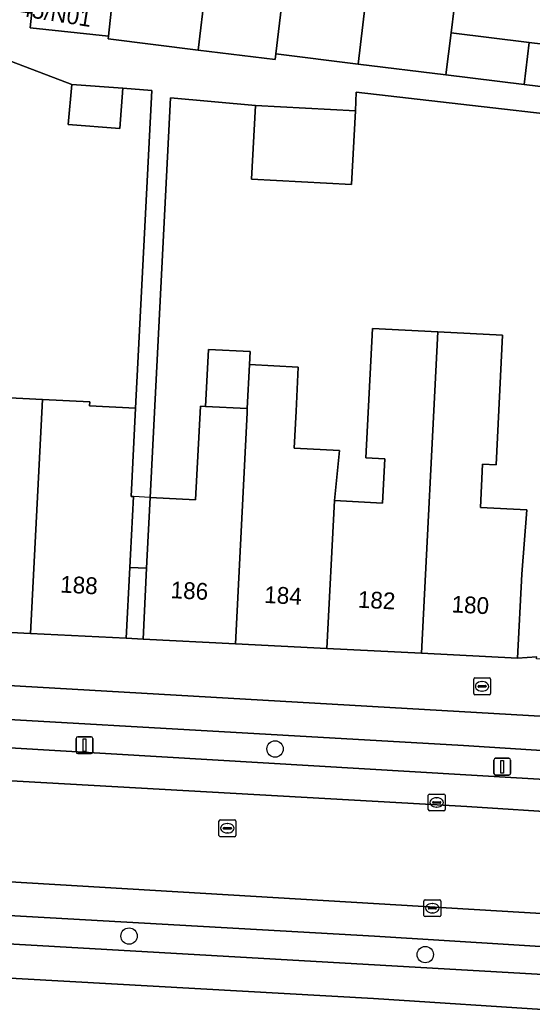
# Model space of a CAD drawing. Extents: x 158086 to 159499, y 382904 to 383981.
# Drawn here: x 158433 to 158463.5, y 383163.7 to 383222.9 of the extents above; entities that cross this region are included whole.
import ezdxf

# ---------------------------------------------------------------- set-up
doc = ezdxf.new("R2010")
doc.units = 0
for name, color, linetype in [('IMGEO_Berm_open', 7, 'Continuous'), ('IMGEO_Boom', 7, 'Continuous'), ('IMGEO_Brandkraan', 7, 'Continuous'), ('IMGEO_Erf', 7, 'Continuous'), ('IMGEO_Fietspad_gesloten', 7, 'Continuous'), ('IMGEO_Kolk', 7, 'Continuous'), ('IMGEO_Lichtmast', 7, 'Continuous'), ('IMGEO_Pand', 7, 'Continuous'), ('IMGEO_Pand_nummerreeks', 7, 'Continuous'), ('IMGEO_Pand_overbouw', 7, 'Continuous'), ('IMGEO_Parkeervlak_open', 7, 'Continuous'), ('IMGEO_Rijbaan_lokaal_gesloten', 7, 'Continuous'), ('IMGEO_Rioolput', 7, 'Continuous'), ('IMGEO_Voetpad_open', 7, 'Continuous')]:
    doc.layers.add(name, color=color, linetype=linetype)

msp = doc.modelspace()

# ---------------------------------------------------------------- linework, layer by layer
at = {"layer": 'IMGEO_Berm_open'}
for points in [[(158417.046, 383182.047), (158416.944, 383180.404), (158475.029, 383176.971)], [(158474.658, 383178.653), (158459.444, 383179.637), (158417.046, 383182.047)], [(158375.415, 383171.065), (158464.529, 383165.969), (158487.406, 383164.364), (158487.539, 383166.035), (158474.588, 383166.996), (158454.152, 383168.258), (158411.587, 383170.678), (158411.239, 383170.841), (158410.146, 383172.145)]]:
    msp.add_lwpolyline(points, dxfattribs=at)
at = {"layer": 'IMGEO_Boom'}
for centre in [(158448.215, 383179.424), (158439.511, 383168.271), (158457.17, 383167.168)]:
    msp.add_circle(centre, 0.489, dxfattribs=at)
at = {"layer": 'IMGEO_Brandkraan'}
for p, q in [((158460.057, 383182.73), (158460.057, 383183.582)), ((158460.132, 383183.656), (158460.984, 383183.656)), ((158460.316, 383183.15), (158460.316, 383183.162)), ((158460.754, 383183.113), (158460.356, 383183.113)), ((158460.359, 383183.199), (158460.757, 383183.199)), ((158460.545, 383183.436), (158460.57, 383183.436)), ((158460.8, 383183.162), (158460.8, 383183.15)), ((158461.058, 383183.582), (158461.058, 383182.73)), ((158460.984, 383182.656), (158460.132, 383182.656)), ((158460.568, 383182.876), (158460.543, 383182.876))]:
    msp.add_line(p, q, dxfattribs=at)
for points in [[(158460.057, 383182.73), (158460.057, 383183.582)], [(158460.132, 383183.656), (158460.984, 383183.656)], [(158461.058, 383183.582), (158461.058, 383182.73)], [(158460.984, 383182.656), (158460.132, 383182.656)]]:
    msp.add_lwpolyline(points, dxfattribs=at)
for centre, radius, start, end in [((158460.134, 383183.58), 0.0765, 91.55205, 178.44795), ((158460.134, 383183.58), 0.0765, 91.55205, 178.44795), ((158460.356, 383183.159), 0.0403, 85.87752, 175.75265), ((158460.353, 383183.149), 0.0366, 178.93798, 274.71019), ((158460.757, 383183.156), 0.043, 264.86636, 352.45326), ((158460.761, 383183.161), 0.0386, 1.73085, 96.63898), ((158460.982, 383183.58), 0.0765, 1.55205, 88.44795), ((158460.982, 383183.58), 0.0765, 1.55205, 88.44795), ((158460.134, 383182.732), 0.0765, 181.55205, 268.44795), ((158460.134, 383182.732), 0.0765, 181.55205, 268.44795), ((158460.982, 383182.732), 0.0765, 271.55205, 358.44795), ((158460.982, 383182.732), 0.0765, 271.55205, 358.44795)]:
    msp.add_arc(centre, radius, start, end, dxfattribs=at)
for centre, major_axis, ratio, start_param, end_param in [((158460.544, 383183.156), (-0.387, 0.002), 0.722429, 4.712389, 7.853982), ((158460.569, 383183.156), (-0.39, 0.002), 0.717154, 1.570796, 4.712389)]:
    msp.add_ellipse(centre, major_axis=major_axis, ratio=ratio, start_param=start_param, end_param=end_param, dxfattribs=at)
at = {"layer": 'IMGEO_Erf'}
for points in [[(158459.072, 383225.058), (158458.71, 383222.103), (158463.367, 383221.531), (158466.966, 383221.089), (158466.66, 383218.591), (158468.213, 383218.462), (158468.649, 383222.037), (158473.648, 383221.427), (158473.237, 383218.056), (158474.281, 383217.928), (158474.689, 383221.273), (158478.402, 383220.821), (158478.283, 383219.843), (158483.549, 383219.201), (158483.584, 383219.488), (158488.454, 383218.894), (158493.258, 383218.308), (158494.565, 383228.096)], [(158438.828, 383226.947), (158438.279, 383221.903), (158438.265, 383221.743), (158443.627, 383221.079), (158444.058, 383224.585)], [(158431.581, 383200.399), (158434.349, 383200.259), (158437.166, 383200.116), (158437.153, 383199.874), (158439.902, 383199.735), (158440.862, 383218.669), (158439.147, 383218.799), (158438.967, 383216.412), (158435.887, 383216.645), (158436.103, 383219.029), (158429.982, 383221.345)], [(158472.459, 383216.343), (158453.059, 383218.568), (158453.008, 383217.467), (158452.775, 383213.066), (158446.812, 383213.381), (158447.044, 383217.782), (158441.976, 383218.227), (158440.772, 383194.415), (158443.482, 383194.278), (158443.765, 383199.852), (158444.071, 383199.836), (158444.243, 383203.24), (158446.737, 383203.114), (158446.698, 383202.334), (158449.598, 383202.186), (158449.465, 383199.563), (158449.353, 383197.354), (158452.065, 383197.217), (158451.764, 383194.228), (158454.628, 383194.083), (158454.761, 383196.714), (158453.63, 383196.771), (158454.022, 383204.489), (158457.922, 383204.291), (158461.782, 383204.095), (158461.389, 383196.351), (158460.59, 383196.392), (158460.459, 383193.812), (158463.223, 383193.672), (158462.917, 383189.836), (158462.664, 383184.842), (158463.812, 383184.91)]]:
    msp.add_lwpolyline(points, dxfattribs=at)
at = {"layer": 'IMGEO_Fietspad_gesloten'}
for points in [[(158469.526, 383181.066), (158375.483, 383186.486)], [(158376.349, 383184.334), (158410.542, 383182.413), (158417.046, 383182.047), (158459.444, 383179.637), (158474.658, 383178.653)], [(158494.317, 383163.738), (158487.406, 383164.364), (158464.529, 383165.969), (158375.415, 383171.065)], [(158370.178, 383169.324), (158378.105, 383168.807), (158454.083, 383164.551), (158465.081, 383163.845)]]:
    msp.add_lwpolyline(points, dxfattribs=at)
at = {"layer": 'IMGEO_Kolk'}
for p, q in [((158457.351, 383175.811), (158457.351, 383176.663)), ((158457.426, 383176.737), (158458.278, 383176.737)), ((158458.352, 383176.663), (158458.352, 383175.811)), ((158457.61, 383176.231), (158457.61, 383176.243)), ((158458.048, 383176.194), (158457.65, 383176.194)), ((158457.653, 383176.28), (158458.051, 383176.28)), ((158457.839, 383176.517), (158457.864, 383176.517)), ((158458.094, 383176.243), (158458.094, 383176.231)), ((158458.278, 383175.737), (158457.426, 383175.737)), ((158457.862, 383175.957), (158457.837, 383175.957)), ((158457.09, 383169.506), (158457.09, 383170.358)), ((158457.165, 383170.432), (158458.017, 383170.432)), ((158457.578, 383170.212), (158457.603, 383170.212)), ((158458.091, 383170.358), (158458.091, 383169.506)), ((158457.349, 383169.926), (158457.349, 383169.938)), ((158457.787, 383169.889), (158457.389, 383169.889)), ((158457.392, 383169.975), (158457.79, 383169.975)), ((158457.601, 383169.652), (158457.576, 383169.652)), ((158457.833, 383169.938), (158457.833, 383169.926)), ((158458.017, 383169.432), (158457.165, 383169.432))]:
    msp.add_line(p, q, dxfattribs=at)
for points in [[(158457.351, 383175.811), (158457.351, 383176.663)], [(158457.426, 383176.737), (158458.278, 383176.737)], [(158458.352, 383176.663), (158458.352, 383175.811)], [(158458.278, 383175.737), (158457.426, 383175.737)], [(158457.09, 383169.506), (158457.09, 383170.358)], [(158457.165, 383170.432), (158458.017, 383170.432)], [(158458.091, 383170.358), (158458.091, 383169.506)], [(158458.017, 383169.432), (158457.165, 383169.432)]]:
    msp.add_lwpolyline(points, dxfattribs=at)
for centre, radius, start, end in [((158457.428, 383176.661), 0.0765, 91.55205, 178.44795), ((158457.428, 383176.661), 0.0765, 91.55205, 178.44795), ((158458.276, 383176.661), 0.0765, 1.55205, 88.44795), ((158458.276, 383176.661), 0.0765, 1.55205, 88.44795), ((158457.65, 383176.24), 0.0403, 85.87752, 175.75265), ((158457.647, 383176.23), 0.0366, 178.93798, 274.71019), ((158458.051, 383176.237), 0.043, 264.86636, 352.45326), ((158458.055, 383176.242), 0.0386, 1.73085, 96.63898), ((158457.428, 383175.813), 0.0765, 181.55205, 268.44795), ((158457.428, 383175.813), 0.0765, 181.55205, 268.44795), ((158458.276, 383175.813), 0.0765, 271.55205, 358.44795), ((158458.276, 383175.813), 0.0765, 271.55205, 358.44795), ((158457.167, 383170.356), 0.0765, 91.55205, 178.44795), ((158457.167, 383170.356), 0.0765, 91.55205, 178.44795), ((158458.015, 383170.356), 0.0765, 1.55205, 88.44795), ((158458.015, 383170.356), 0.0765, 1.55205, 88.44795), ((158457.167, 383169.508), 0.0765, 181.55205, 268.44795), ((158457.167, 383169.508), 0.0765, 181.55205, 268.44795), ((158457.389, 383169.935), 0.0403, 85.87752, 175.75265), ((158457.386, 383169.925), 0.0366, 178.93798, 274.71019), ((158457.79, 383169.932), 0.043, 264.86636, 352.45326), ((158457.794, 383169.937), 0.0386, 1.73085, 96.63898), ((158458.015, 383169.508), 0.0765, 271.55205, 358.44795), ((158458.015, 383169.508), 0.0765, 271.55205, 358.44795)]:
    msp.add_arc(centre, radius, start, end, dxfattribs=at)
for centre, major_axis, ratio, start_param, end_param in [((158457.838, 383176.237), (-0.387, 0.002), 0.722429, 4.712389, 7.853982), ((158457.863, 383176.237), (-0.39, 0.002), 0.717154, 1.570796, 4.712389), ((158457.577, 383169.932), (-0.387, 0.002), 0.722429, 4.712389, 7.853982), ((158457.602, 383169.932), (-0.39, 0.002), 0.717154, 1.570796, 4.712389)]:
    msp.add_ellipse(centre, major_axis=major_axis, ratio=ratio, start_param=start_param, end_param=end_param, dxfattribs=at)
at = {"layer": 'IMGEO_Lichtmast'}
for p, q in [((158436.458, 383180.149), (158437.248, 383180.149)), ((158437.248, 383180.149), (158436.458, 383180.149)), ((158436.358, 383179.249), (158436.358, 383180.049)), ((158436.358, 383180.049), (158436.358, 383179.249)), ((158437.348, 383180.049), (158437.348, 383179.249)), ((158437.348, 383179.249), (158437.348, 383180.049)), ((158437.248, 383179.149), (158436.458, 383179.149)), ((158436.458, 383179.149), (158437.248, 383179.149)), ((158461.263, 383177.966), (158461.263, 383178.766)), ((158461.263, 383178.766), (158461.263, 383177.966)), ((158461.363, 383178.866), (158462.153, 383178.866)), ((158462.153, 383178.866), (158461.363, 383178.866)), ((158462.253, 383178.766), (158462.253, 383177.966)), ((158462.253, 383177.966), (158462.253, 383178.766)), ((158462.153, 383177.866), (158461.363, 383177.866)), ((158461.363, 383177.866), (158462.153, 383177.866))]:
    msp.add_line(p, q, dxfattribs=at)
for points in [[(158436.778, 383180.024), (158436.928, 383180.024), (158436.928, 383179.274), (158436.778, 383179.274), (158436.778, 383180.024)], [(158461.683, 383178.741), (158461.833, 383178.741), (158461.833, 383177.991), (158461.683, 383177.991), (158461.683, 383178.741)]]:
    msp.add_lwpolyline(points, dxfattribs=at)
for centre, start, end in [((158436.458, 383180.049), 90, 180), ((158436.458, 383180.049), 90, 180), ((158437.248, 383180.049), 0, 90), ((158437.248, 383180.049), 360, 90), ((158436.458, 383179.249), 180, 270), ((158436.458, 383179.249), 180, 270), ((158437.248, 383179.249), 270, 0), ((158437.248, 383179.249), 270, 0), ((158461.363, 383178.766), 90, 180), ((158461.363, 383178.766), 90, 180), ((158462.153, 383178.766), 0, 90), ((158462.153, 383178.766), 360, 90), ((158461.363, 383177.966), 180, 270), ((158461.363, 383177.966), 180, 270), ((158462.153, 383177.966), 270, 0), ((158462.153, 383177.966), 270, 0)]:
    msp.add_arc(centre, 0.1, start, end, dxfattribs=at)
at = {"layer": 'IMGEO_Pand'}
for points in [[(158434.162, 383227.455), (158433.613, 383222.411), (158438.279, 383221.903), (158438.828, 383226.947)], [(158459.072, 383225.058), (158453.832, 383225.701), (158453.594, 383223.761), (158453.163, 383220.247), (158458.403, 383219.604), (158458.71, 383222.103)], [(158448.643, 383224.022), (158444.058, 383224.585), (158443.627, 383221.079), (158448.213, 383220.516), (158448.254, 383220.849)], [(158453.594, 383223.761), (158448.685, 383224.364), (158448.643, 383224.022), (158448.254, 383220.849), (158453.163, 383220.247)], [(158463.367, 383221.531), (158458.71, 383222.103), (158458.403, 383219.604), (158463.062, 383219.032)], [(158463.367, 383221.531), (158463.062, 383219.032), (158466.66, 383218.591), (158466.966, 383221.089)], [(158439.147, 383218.799), (158436.103, 383219.029), (158435.887, 383216.645), (158438.967, 383216.412)], [(158453.008, 383217.467), (158447.044, 383217.782), (158446.812, 383213.381), (158452.775, 383213.066)], [(158451.295, 383185.419), (158456.951, 383185.132), (158457.922, 383204.291), (158454.022, 383204.489), (158453.63, 383196.771), (158454.761, 383196.714), (158454.628, 383194.083), (158451.764, 383194.228)], [(158456.951, 383185.132), (158462.664, 383184.842), (158462.917, 383189.836), (158463.223, 383193.672), (158460.459, 383193.812), (158460.59, 383196.392), (158461.389, 383196.351), (158461.782, 383204.095), (158457.922, 383204.291)], [(158446.698, 383202.334), (158446.737, 383203.114), (158444.243, 383203.24), (158444.071, 383199.836), (158446.562, 383199.71)], [(158451.764, 383194.228), (158452.065, 383197.217), (158449.353, 383197.354), (158449.465, 383199.563), (158449.598, 383202.186), (158446.698, 383202.334), (158446.562, 383199.71), (158446.549, 383199.461), (158445.855, 383185.695), (158451.295, 383185.419)], [(158428.453, 383195.254), (158428.138, 383186.594), (158433.629, 383186.315), (158434.349, 383200.259), (158431.581, 383200.399), (158431.564, 383200.06), (158428.783, 383200.202)], [(158439.773, 383194.466), (158439.635, 383194.473), (158439.902, 383199.735), (158437.153, 383199.874), (158437.166, 383200.116), (158434.349, 383200.259), (158433.629, 383186.315), (158439.344, 383186.025), (158439.559, 383190.246), (158439.598, 383191.019)], [(158446.562, 383199.71), (158444.071, 383199.836), (158443.765, 383199.852), (158443.482, 383194.278), (158440.772, 383194.415), (158440.597, 383190.969), (158440.558, 383190.195), (158440.343, 383185.975), (158445.855, 383185.695), (158446.549, 383199.461)]]:
    msp.add_lwpolyline(points, close=True, dxfattribs=at)
at = {"layer": 'IMGEO_Pand_overbouw'}
for points in [[(158439.559, 383190.246), (158440.558, 383190.195), (158440.597, 383190.969), (158440.772, 383194.415), (158439.773, 383194.466), (158439.598, 383191.019)], [(158440.558, 383190.195), (158439.559, 383190.246), (158439.344, 383186.025), (158440.343, 383185.975)]]:
    msp.add_lwpolyline(points, close=True, dxfattribs=at)
at = {"layer": 'IMGEO_Parkeervlak_open'}
for points in [[(158475.029, 383176.971), (158416.944, 383180.404)], [(158409.185, 383178.843), (158459.655, 383175.987), (158471.933, 383175.202)], [(158470.425, 383169.248), (158432.081, 383171.528), (158408.915, 383172.819)], [(158410.146, 383172.145), (158411.239, 383170.841), (158411.587, 383170.678), (158454.152, 383168.258), (158474.588, 383166.996), (158487.539, 383166.035), (158494.434, 383165.411)]]:
    msp.add_lwpolyline(points, dxfattribs=at)
at = {"layer": 'IMGEO_Rijbaan_lokaal_gesloten'}
msp.add_lwpolyline([(158471.933, 383175.202), (158459.655, 383175.987), (158409.185, 383178.843), (158409, 383178.829), (158408.705, 383172.834), (158408.915, 383172.819), (158432.081, 383171.528), (158470.425, 383169.248)], dxfattribs=at)
at = {"layer": 'IMGEO_Rioolput'}
for p, q in [((158444.871, 383174.271), (158444.871, 383175.123)), ((158444.946, 383175.197), (158445.798, 383175.197)), ((158445.359, 383174.977), (158445.384, 383174.977)), ((158445.872, 383175.123), (158445.872, 383174.271)), ((158445.13, 383174.691), (158445.13, 383174.703)), ((158445.568, 383174.654), (158445.17, 383174.654)), ((158445.173, 383174.74), (158445.571, 383174.74)), ((158445.382, 383174.417), (158445.357, 383174.417)), ((158445.614, 383174.703), (158445.614, 383174.691)), ((158445.798, 383174.197), (158444.946, 383174.197))]:
    msp.add_line(p, q, dxfattribs=at)
for points in [[(158444.871, 383174.271), (158444.871, 383175.123)], [(158444.946, 383175.197), (158445.798, 383175.197)], [(158445.872, 383175.123), (158445.872, 383174.271)], [(158445.798, 383174.197), (158444.946, 383174.197)]]:
    msp.add_lwpolyline(points, dxfattribs=at)
for centre, radius, start, end in [((158444.948, 383175.121), 0.0765, 91.55205, 178.44795), ((158444.948, 383175.121), 0.0765, 91.55205, 178.44795), ((158445.796, 383175.121), 0.0765, 1.55205, 88.44795), ((158445.796, 383175.121), 0.0765, 1.55205, 88.44795), ((158444.948, 383174.273), 0.0765, 181.55205, 268.44795), ((158444.948, 383174.273), 0.0765, 181.55205, 268.44795), ((158445.17, 383174.7), 0.0403, 85.87752, 175.75265), ((158445.167, 383174.69), 0.0366, 178.93798, 274.71019), ((158445.571, 383174.697), 0.043, 264.86636, 352.45326), ((158445.575, 383174.702), 0.0386, 1.73085, 96.63898), ((158445.796, 383174.273), 0.0765, 271.55205, 358.44795), ((158445.796, 383174.273), 0.0765, 271.55205, 358.44795)]:
    msp.add_arc(centre, radius, start, end, dxfattribs=at)
for centre, major_axis, ratio, start_param, end_param in [((158445.358, 383174.697), (-0.387, 0.002), 0.722429, 4.712389, 7.853982), ((158445.383, 383174.697), (-0.39, 0.002), 0.717154, 1.570796, 4.712389)]:
    msp.add_ellipse(centre, major_axis=major_axis, ratio=ratio, start_param=start_param, end_param=end_param, dxfattribs=at)
at = {"layer": 'IMGEO_Voetpad_open'}
for points in [[(158494.565, 383228.096), (158493.258, 383218.308), (158492.928, 383215.603), (158488.124, 383216.189), (158483.261, 383216.833), (158477.994, 383217.475), (158474.281, 383217.928), (158473.237, 383218.056), (158473.212, 383217.852), (158468.213, 383218.462), (158466.66, 383218.591), (158463.062, 383219.032), (158458.403, 383219.604), (158453.163, 383220.247), (158448.254, 383220.849), (158448.213, 383220.516), (158443.627, 383221.079), (158438.265, 383221.743), (158438.279, 383221.903), (158433.613, 383222.411), (158434.162, 383227.455)], [(158385.005, 383225.706), (158424.655, 383221.973), (158425.082, 383221.554), (158429.982, 383221.345), (158436.103, 383219.029), (158439.147, 383218.799), (158440.862, 383218.669), (158439.902, 383199.735), (158439.635, 383194.473), (158439.773, 383194.466), (158439.598, 383191.019), (158439.559, 383190.246), (158439.344, 383186.025), (158440.343, 383185.975), (158440.558, 383190.195), (158440.597, 383190.969), (158440.772, 383194.415), (158441.976, 383218.227), (158447.044, 383217.782), (158453.008, 383217.467), (158453.059, 383218.568), (158472.459, 383216.343)], [(158492.162, 383182.888), (158486.808, 383183.527), (158485.731, 383183.68), (158480.268, 383183.957), (158474.768, 383184.237), (158469.486, 383184.505), (158463.806, 383184.793), (158463.812, 383184.91), (158462.664, 383184.842), (158456.951, 383185.132), (158451.295, 383185.419), (158445.855, 383185.695), (158440.343, 383185.975), (158439.344, 383186.025), (158433.629, 383186.315), (158428.138, 383186.594), (158422.502, 383186.88), (158417.034, 383187.157), (158400.444, 383187.871), (158394.755, 383188.135)], [(158375.483, 383186.486), (158469.526, 383181.066)], [(158465.081, 383163.845), (158454.083, 383164.551), (158378.105, 383168.807), (158370.178, 383169.324)]]:
    msp.add_lwpolyline(points, dxfattribs=at)

# ---------------------------------------------------------------- texts
at = {"layer": 'IMGEO_Pand_nummerreeks'}
for s, rotation, p in [('45/N01', 350.95873, (158432.937, 383223.127)), ('188', 357.0951, (158435.389, 383188.75)), ('186', 357.0951, (158441.975, 383188.416)), ('184', 357.0951, (158447.555, 383188.132)), ('182', 357.0942, (158453.134, 383187.849)), ('180', 357.0942, (158458.72, 383187.566))]:
    msp.add_text(s, height=1, rotation=rotation, dxfattribs=at).set_placement(p)

doc.saveas('drawing.dxf')
